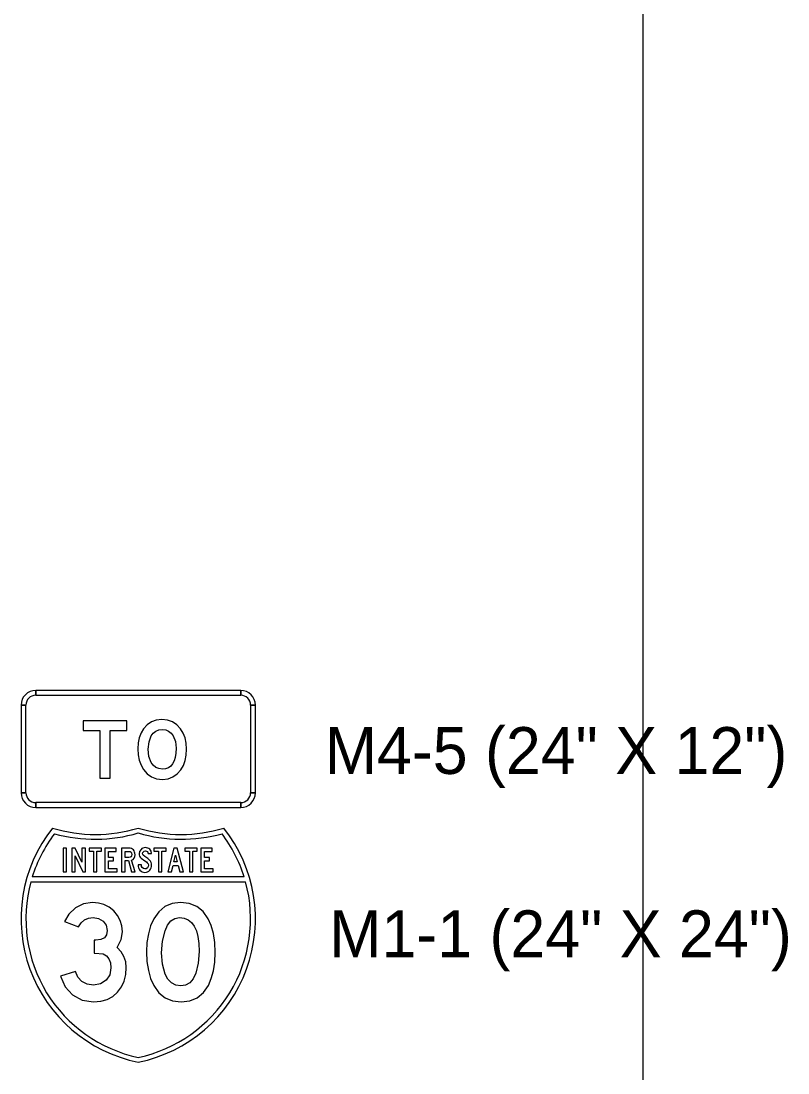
# Model space of a CAD drawing. Extents: x 1001568 to 1002149, y 1840825 to 1841423.
# Drawn here: x 1001900.35 to 1001906.89, y 1841185.76 to 1841194.75 of the extents above; entities that cross this region are included whole.
import ezdxf

# ---------------------------------------------------------------- set-up
doc = ezdxf.new("R2010")
doc.units = 0
for name, color, linetype in [('40', 7, 'Continuous'), ('R_No Plot', 7, 'Continuous'), ('SIGNS', 7, 'Continuous')]:
    doc.layers.add(name, color=color, linetype=linetype)

msp = doc.modelspace()

# ---------------------------------------------------------------- linework, layer by layer
at = {"layer": 'R_No Plot'}
msp.add_line((1001905.6501, 1841210.6666), (1001905.6501, 1841148.1274), dxfattribs=at)
at = {"layer": 'SIGNS'}
for p, q in [((1001902.2207, 1841189.0305), (1001900.4707, 1841189.0305)), ((1001900.4707, 1841188.9889), (1001900.4707, 1841189.0305)), ((1001902.2207, 1841189.0305), (1001902.2207, 1841188.9889)), ((1001900.3457, 1841188.9055), (1001900.3457, 1841188.1555)), ((1001900.3457, 1841188.9055), (1001900.3873, 1841188.9055)), ((1001902.304, 1841188.9055), (1001902.3457, 1841188.9055)), ((1001902.3457, 1841188.1555), (1001902.3457, 1841188.9055)), ((1001900.3873, 1841188.1555), (1001900.3457, 1841188.1555)), ((1001902.3457, 1841188.1555), (1001902.304, 1841188.1555)), ((1001900.4707, 1841188.0305), (1001900.4707, 1841188.0722)), ((1001900.4707, 1841188.0305), (1001902.2207, 1841188.0305)), ((1001902.2207, 1841188.0722), (1001902.2207, 1841188.0305)), ((1001900.7339, 1841187.6842), (1001900.705, 1841187.6842)), ((1001900.705, 1841187.6842), (1001900.705, 1841187.4799)), ((1001900.7339, 1841187.4799), (1001900.7339, 1841187.6842)), ((1001900.8081, 1841187.6842), (1001900.78, 1841187.6842)), ((1001900.78, 1841187.6842), (1001900.78, 1841187.4799)), ((1001900.8642, 1841187.5623), (1001900.8081, 1841187.6842)), ((1001900.8954, 1841187.6842), (1001900.8642, 1841187.6842)), ((1001900.8642, 1841187.6842), (1001900.8642, 1841187.5623)), ((1001900.8954, 1841187.4799), (1001900.8954, 1841187.6842)), ((1001901.031, 1841187.6842), (1001900.9259, 1841187.6842)), ((1001900.9259, 1841187.6842), (1001900.9259, 1841187.6586)), ((1001900.9259, 1841187.6586), (1001900.9632, 1841187.6586)), ((1001900.9632, 1841187.6586), (1001900.9632, 1841187.4799)), ((1001900.9928, 1841187.4799), (1001900.9928, 1841187.6586)), ((1001900.9928, 1841187.6586), (1001901.031, 1841187.6586)), ((1001901.031, 1841187.6586), (1001901.031, 1841187.6842)), ((1001901.1586, 1841187.6842), (1001901.0613, 1841187.6842)), ((1001901.0613, 1841187.6842), (1001901.0613, 1841187.4799)), ((1001901.0911, 1841187.6041), (1001901.0911, 1841187.6562)), ((1001901.0911, 1841187.6562), (1001901.1586, 1841187.6562)), ((1001901.1586, 1841187.6562), (1001901.1586, 1841187.6842)), ((1001901.3577, 1841187.6553), (1001901.3539, 1841187.6354)), ((1001901.3539, 1841187.6354), (1001901.3548, 1841187.6251)), ((1001901.3693, 1841187.6725), (1001901.3577, 1841187.6553)), ((1001901.3774, 1841187.6794), (1001901.3693, 1841187.6725)), ((1001901.3862, 1841187.6843), (1001901.3774, 1841187.6794)), ((1001901.3823, 1841187.6362), (1001901.3841, 1841187.6453)), ((1001901.3834, 1841187.6294), (1001901.3823, 1841187.6362)), ((1001901.3841, 1841187.6453), (1001901.3896, 1841187.6531)), ((1001901.3958, 1841187.6872), (1001901.3862, 1841187.6843)), ((1001901.3896, 1841187.6531), (1001901.3976, 1841187.6582)), ((1001901.4062, 1841187.6883), (1001901.3958, 1841187.6872)), ((1001901.3976, 1841187.6582), (1001901.407, 1841187.66)), ((1001901.4174, 1841187.6873), (1001901.4062, 1841187.6883)), ((1001901.407, 1841187.66), (1001901.4172, 1841187.6583)), ((1001901.4172, 1841187.6583), (1001901.4246, 1841187.6534)), ((1001901.4276, 1841187.6845), (1001901.4174, 1841187.6873)), ((1001901.4246, 1841187.6534), (1001901.4285, 1841187.6465)), ((1001901.4366, 1841187.6799), (1001901.4276, 1841187.6845)), ((1001901.4285, 1841187.6465), (1001901.4316, 1841187.6363)), ((1001901.4316, 1841187.6363), (1001901.46, 1841187.6363)), ((1001901.4445, 1841187.6735), (1001901.4366, 1841187.6799)), ((1001901.4554, 1841187.6571), (1001901.4445, 1841187.6735)), ((1001901.46, 1841187.6363), (1001901.4554, 1841187.6571)), ((1001901.5851, 1841187.6842), (1001901.48, 1841187.6842)), ((1001901.48, 1841187.6842), (1001901.48, 1841187.6586)), ((1001901.48, 1841187.6586), (1001901.5174, 1841187.6586)), ((1001901.5174, 1841187.6586), (1001901.5174, 1841187.4799)), ((1001901.547, 1841187.4799), (1001901.547, 1841187.6586)), ((1001901.547, 1841187.6586), (1001901.5851, 1841187.6586)), ((1001901.5851, 1841187.6586), (1001901.5851, 1841187.6842)), ((1001901.8497, 1841187.6842), (1001901.7446, 1841187.6842)), ((1001901.7446, 1841187.6842), (1001901.7446, 1841187.6586)), ((1001901.7446, 1841187.6586), (1001901.7819, 1841187.6586)), ((1001901.7819, 1841187.6586), (1001901.7819, 1841187.4799)), ((1001901.8116, 1841187.4799), (1001901.8116, 1841187.6586)), ((1001901.8116, 1841187.6586), (1001901.8497, 1841187.6586)), ((1001901.8497, 1841187.6586), (1001901.8497, 1841187.6842)), ((1001901.9773, 1841187.6842), (1001901.88, 1841187.6842)), ((1001901.88, 1841187.6842), (1001901.88, 1841187.4799)), ((1001901.9099, 1841187.6041), (1001901.9099, 1841187.6562)), ((1001901.9099, 1841187.6562), (1001901.9773, 1841187.6562)), ((1001901.9773, 1841187.6562), (1001901.9773, 1841187.6842)), ((1001900.8081, 1841187.4799), (1001900.8081, 1841187.6179)), ((1001900.8081, 1841187.6179), (1001900.8726, 1841187.4799)), ((1001901.1338, 1841187.6041), (1001901.0911, 1841187.6041)), ((1001901.0911, 1841187.5079), (1001901.0911, 1841187.576)), ((1001901.0911, 1841187.576), (1001901.1338, 1841187.576)), ((1001901.1338, 1841187.576), (1001901.1338, 1841187.6041)), ((1001901.3548, 1841187.6251), (1001901.3577, 1841187.6157)), ((1001901.3577, 1841187.6157), (1001901.3626, 1841187.6071)), ((1001901.3626, 1841187.6071), (1001901.3695, 1841187.5992)), ((1001901.3695, 1841187.5992), (1001901.4027, 1841187.5754)), ((1001901.3868, 1841187.6235), (1001901.3834, 1841187.6294)), ((1001901.4025, 1841187.6117), (1001901.3868, 1841187.6235)), ((1001901.4262, 1841187.5954), (1001901.4025, 1841187.6117)), ((1001901.4027, 1841187.5754), (1001901.415, 1841187.5661)), ((1001901.415, 1841187.5661), (1001901.4227, 1841187.5591)), ((1001901.4227, 1841187.5591), (1001901.4294, 1841187.5489)), ((1001901.4416, 1841187.5821), (1001901.4262, 1841187.5954)), ((1001901.4294, 1841187.5489), (1001901.4318, 1841187.538)), ((1001901.4496, 1841187.5721), (1001901.4416, 1841187.5821)), ((1001901.4554, 1841187.5614), (1001901.4496, 1841187.5721)), ((1001901.4588, 1841187.5501), (1001901.4554, 1841187.5614)), ((1001901.46, 1841187.5383), (1001901.4588, 1841187.5501)), ((1001901.9526, 1841187.6041), (1001901.9099, 1841187.6041)), ((1001901.9099, 1841187.5079), (1001901.9099, 1841187.576)), ((1001901.9099, 1841187.576), (1001901.9526, 1841187.576)), ((1001901.9526, 1841187.576), (1001901.9526, 1841187.6041)), ((1001900.705, 1841187.4799), (1001900.7339, 1841187.4799)), ((1001900.78, 1841187.4799), (1001900.8081, 1841187.4799)), ((1001900.8726, 1841187.4799), (1001900.8954, 1841187.4799)), ((1001900.9632, 1841187.4799), (1001900.9928, 1841187.4799)), ((1001901.0613, 1841187.4799), (1001901.1664, 1841187.4799)), ((1001901.1664, 1841187.5079), (1001901.0911, 1841187.5079)), ((1001901.1664, 1841187.4799), (1001901.1664, 1841187.5079)), ((1001901.3729, 1841187.5413), (1001901.3446, 1841187.5413)), ((1001901.3446, 1841187.5413), (1001901.3446, 1841187.5394)), ((1001901.3446, 1841187.5394), (1001901.3455, 1841187.527)), ((1001901.3455, 1841187.527), (1001901.3484, 1841187.5155)), ((1001901.3484, 1841187.5155), (1001901.3535, 1841187.5049)), ((1001901.3535, 1841187.5049), (1001901.3604, 1841187.4953)), ((1001901.3604, 1841187.4953), (1001901.3693, 1841187.4867)), ((1001901.3693, 1841187.4867), (1001901.3793, 1841187.4807)), ((1001901.3745, 1841187.5279), (1001901.3729, 1841187.5413)), ((1001901.3802, 1841187.5168), (1001901.3745, 1841187.5279)), ((1001901.3793, 1841187.4807), (1001901.3903, 1841187.4771)), ((1001901.3899, 1841187.5084), (1001901.3802, 1841187.5168)), ((1001901.4025, 1841187.5056), (1001901.3899, 1841187.5084)), ((1001901.3903, 1841187.4771), (1001901.4025, 1841187.4759)), ((1001901.4143, 1841187.5081), (1001901.4025, 1841187.5056)), ((1001901.4025, 1841187.4759), (1001901.4147, 1841187.477)), ((1001901.4239, 1841187.5156), (1001901.4143, 1841187.5081)), ((1001901.4147, 1841187.477), (1001901.4258, 1841187.4806)), ((1001901.4297, 1841187.5259), (1001901.4239, 1841187.5156)), ((1001901.4258, 1841187.4806), (1001901.4356, 1841187.4864)), ((1001901.4318, 1841187.538), (1001901.4297, 1841187.5259)), ((1001901.4356, 1841187.4864), (1001901.4443, 1841187.4947)), ((1001901.4443, 1841187.4947), (1001901.4512, 1841187.5041)), ((1001901.4512, 1841187.5041), (1001901.456, 1841187.5146)), ((1001901.456, 1841187.5146), (1001901.459, 1841187.5259)), ((1001901.459, 1841187.5259), (1001901.46, 1841187.5383)), ((1001901.5174, 1841187.4799), (1001901.547, 1841187.4799)), ((1001901.7819, 1841187.4799), (1001901.8116, 1841187.4799)), ((1001901.88, 1841187.4799), (1001901.9851, 1841187.4799)), ((1001901.9851, 1841187.5079), (1001901.9099, 1841187.5079)), ((1001901.9851, 1841187.4799), (1001901.9851, 1841187.5079)), ((1001902.2495, 1841187.4383), (1001900.4418, 1841187.4383))]:
    msp.add_line(p, q, dxfattribs=at)
for points in [[(1001902.2207, 1841189.0305), (1001900.4707, 1841189.0305), (1001900.4707, 1841188.9889), (1001902.2207, 1841188.9889), (1001902.2207, 1841189.0305), (1001902.2207, 1841189.0305)], [(1001900.3457, 1841188.9055), (1001900.3457, 1841188.1555), (1001900.3873, 1841188.1555), (1001900.3873, 1841188.9055), (1001900.3457, 1841188.9055), (1001900.3457, 1841188.9055)], [(1001902.3457, 1841188.1555), (1001902.3457, 1841188.9055), (1001902.304, 1841188.9055), (1001902.304, 1841188.1555), (1001902.3457, 1841188.1555), (1001902.3457, 1841188.1555)], [(1001901.0183, 1841188.2805), (1001901.1048, 1841188.2805), (1001901.1048, 1841188.6884), (1001901.2478, 1841188.6884), (1001901.2478, 1841188.7709), (1001900.8769, 1841188.7709), (1001900.8769, 1841188.6884), (1001901.0183, 1841188.6884)], [(1001900.4707, 1841188.0305), (1001902.2207, 1841188.0305), (1001902.2207, 1841188.0722), (1001900.4707, 1841188.0722), (1001900.4707, 1841188.0305), (1001900.4707, 1841188.0305)], [(1001900.6832, 1841186.5909), (1001900.7207, 1841186.5003), (1001900.7845, 1841186.4302), (1001900.8679, 1841186.3853), (1001900.965, 1841186.3702), (1001901.0257, 1841186.3755), (1001901.08, 1841186.3912), (1001901.1278, 1841186.4174), (1001901.1694, 1841186.4547), (1001901.2017, 1841186.4986), (1001901.225, 1841186.5481), (1001901.2388, 1841186.6033), (1001901.2435, 1841186.6641), (1001901.2385, 1841186.7129), (1001901.2237, 1841186.7577), (1001901.1992, 1841186.7981), (1001901.1651, 1841186.8341), (1001901.1997, 1841186.9029), (1001901.2114, 1841186.9689), (1001901.2067, 1841187.0199), (1001901.1927, 1841187.0667), (1001901.1691, 1841187.1092), (1001901.1364, 1841187.1476), (1001901.0968, 1841187.1789), (1001901.0532, 1841187.2014), (1001901.0056, 1841187.2149), (1001900.9543, 1841187.2195), (1001900.8787, 1841187.2079), (1001900.8096, 1841187.1734), (1001900.7527, 1841187.121), (1001900.7152, 1841187.0559), (1001900.8371, 1841187.0109), (1001900.8592, 1841187.046), (1001900.8872, 1841187.071), (1001900.9212, 1841187.086), (1001900.9618, 1841187.0912), (1001901.0074, 1841187.0835), (1001901.0462, 1841187.0604), (1001901.0725, 1841187.0251), (1001901.0812, 1841186.9811), (1001901.075, 1841186.9432), (1001901.057, 1841186.917), (1001901.0264, 1841186.9022), (1001900.9841, 1841186.899), (1001900.9683, 1841186.899), (1001900.9683, 1841186.7868), (1001900.9758, 1841186.7868), (1001901.0467, 1841186.7808), (1001901.0752, 1841186.763), (1001901.0961, 1841186.7374), (1001901.1083, 1841186.7037), (1001901.1125, 1841186.6621), (1001901.1021, 1841186.6019), (1001901.0709, 1841186.5549), (1001901.0236, 1841186.5243), (1001900.965, 1841186.5143), (1001900.9107, 1841186.5221), (1001900.8644, 1841186.5457), (1001900.8293, 1841186.5819), (1001900.8108, 1841186.6293)]]:
    msp.add_lwpolyline(points, close=True, dxfattribs=at)
for points in [[(1001901.7577, 1841188.5294), (1001901.7544, 1841188.5794), (1001901.7449, 1841188.6248), (1001901.7289, 1841188.6658), (1001901.7068, 1841188.7026), (1001901.6754, 1841188.7366), (1001901.6384, 1841188.761), (1001901.5958, 1841188.7755), (1001901.5475, 1841188.7805), (1001901.4996, 1841188.7755), (1001901.4576, 1841188.7611), (1001901.4213, 1841188.7368), (1001901.3909, 1841188.7031), (1001901.3695, 1841188.6669), (1001901.3543, 1841188.6265), (1001901.3453, 1841188.5813), (1001901.3423, 1841188.5319), (1001901.3453, 1841188.4808), (1001901.3545, 1841188.434), (1001901.3698, 1841188.3917), (1001901.3913, 1841188.3536), (1001901.4225, 1841188.3173), (1001901.4596, 1841188.2914), (1001901.5026, 1841188.2761), (1001901.5514, 1841188.2709), (1001901.5997, 1841188.2761), (1001901.6422, 1841188.2913), (1001901.6788, 1841188.3168), (1001901.7098, 1841188.3526), (1001901.7307, 1841188.3901), (1001901.7457, 1841188.4323), (1001901.7547, 1841188.4785), (1001901.7577, 1841188.5294)], [(1001901.6686, 1841188.5362), (1001901.6667, 1841188.4946), (1001901.6612, 1841188.4585), (1001901.652, 1841188.428), (1001901.6393, 1841188.4033), (1001901.6228, 1841188.3839), (1001901.6026, 1841188.3701), (1001901.5788, 1841188.3618), (1001901.5514, 1841188.3591), (1001901.5211, 1841188.3626), (1001901.4951, 1841188.3731), (1001901.4734, 1841188.3906), (1001901.456, 1841188.4154), (1001901.4374, 1841188.4662), (1001901.4313, 1841188.5297), (1001901.4375, 1841188.5913), (1001901.4565, 1841188.6411), (1001901.4742, 1841188.665), (1001901.496, 1841188.6821), (1001901.5217, 1841188.6925), (1001901.5514, 1841188.6959), (1001901.5798, 1841188.6926), (1001901.6046, 1841188.6827), (1001901.6257, 1841188.6663), (1001901.6429, 1841188.6435), (1001901.6622, 1841188.5952), (1001901.6686, 1841188.5362)], [(1001900.6151, 1841187.8549), (1001900.6151, 1841187.8549)], [(1001902.0762, 1841187.8549), (1001902.0762, 1841187.8549)], [(1001900.6307, 1841187.8069), (1001900.6307, 1841187.8069)], [(1001901.3457, 1841187.8133), (1001901.3457, 1841187.8133)], [(1001902.0606, 1841187.8069), (1001902.0606, 1841187.8069)], [(1001901.235, 1841187.4799), (1001901.235, 1841187.5772), (1001901.2623, 1841187.5772), (1001901.289, 1841187.4799), (1001901.3183, 1841187.4799), (1001901.2886, 1841187.5806), (1001901.3013, 1841187.5878), (1001901.3109, 1841187.599), (1001901.3164, 1841187.6121), (1001901.3183, 1841187.627), (1001901.3175, 1841187.6393), (1001901.3148, 1841187.6503), (1001901.3105, 1841187.6599), (1001901.3045, 1841187.6683), (1001901.2965, 1841187.6752), (1001901.2871, 1841187.6802), (1001901.2763, 1841187.6832), (1001901.2641, 1841187.6842), (1001901.203, 1841187.6842), (1001901.203, 1841187.4799), (1001901.235, 1841187.4799)], [(1001901.235, 1841187.6041), (1001901.235, 1841187.6562), (1001901.265, 1841187.6562), (1001901.2755, 1841187.6544), (1001901.2839, 1841187.6491), (1001901.2893, 1841187.6408), (1001901.2911, 1841187.63), (1001901.2895, 1841187.6186), (1001901.2848, 1841187.6106), (1001901.2769, 1841187.6057), (1001901.266, 1841187.6041), (1001901.235, 1841187.6041)], [(1001901.6284, 1841187.4799), (1001901.6423, 1841187.5362), (1001901.6864, 1841187.5362), (1001901.7008, 1841187.4799), (1001901.7307, 1841187.4799), (1001901.6792, 1841187.6842), (1001901.6503, 1841187.6842), (1001901.5988, 1841187.4799), (1001901.6284, 1841187.4799)], [(1001901.6495, 1841187.5652), (1001901.6639, 1841187.6246), (1001901.6792, 1841187.5652), (1001901.6495, 1841187.5652)], [(1001900.4296, 1841187.3966), (1001900.9722, 1841187.3966), (1001901.4992, 1841187.3966), (1001902.2617, 1841187.3966)], [(1001901.7057, 1841187.2195), (1001901.6343, 1841187.2107), (1001901.5727, 1841187.1844), (1001901.5204, 1841187.1406), (1001901.4775, 1841187.0795), (1001901.4508, 1841187.0196), (1001901.4318, 1841186.953), (1001901.4202, 1841186.8791), (1001901.4165, 1841186.7986), (1001901.4202, 1841186.7144), (1001901.4318, 1841186.6382), (1001901.4508, 1841186.5702), (1001901.4775, 1841186.5101), (1001901.5209, 1841186.4487), (1001901.5747, 1841186.4049), (1001901.6386, 1841186.3787), (1001901.7131, 1841186.3702), (1001901.7861, 1841186.379), (1001901.8489, 1841186.4054), (1001901.9015, 1841186.4498), (1001901.944, 1841186.5118), (1001901.9691, 1841186.5702), (1001901.9871, 1841186.6368), (1001901.9979, 1841186.7112), (1001902.0016, 1841186.7935), (1001901.9979, 1841186.8786), (1001901.9869, 1841186.955), (1001901.9686, 1841187.0224), (1001901.943, 1841187.081), (1001901.9, 1841187.1414), (1001901.8462, 1841187.1846), (1001901.7813, 1841187.2107), (1001901.7057, 1841187.2195)], [(1001901.8652, 1841186.8023), (1001901.8579, 1841186.7009), (1001901.8366, 1841186.6163), (1001901.8136, 1841186.5682), (1001901.7845, 1841186.5339), (1001901.7492, 1841186.5133), (1001901.7081, 1841186.5066), (1001901.6656, 1841186.5128), (1001901.6295, 1841186.5321), (1001901.5995, 1841186.5639), (1001901.5755, 1841186.6087), (1001901.5522, 1841186.6917), (1001901.5447, 1841186.7907), (1001901.5519, 1841186.8889), (1001901.574, 1841186.9763), (1001901.5964, 1841187.0259), (1001901.6248, 1841187.0614), (1001901.6586, 1841187.0828), (1001901.6984, 1841187.09), (1001901.7372, 1841187.0855), (1001901.7713, 1841187.072), (1001901.7998, 1841187.0494), (1001901.8234, 1841187.0179), (1001901.8414, 1841186.9773), (1001901.8546, 1841186.928), (1001901.8625, 1841186.8694), (1001901.8652, 1841186.8023)], [(1001901.3457, 1841185.8966), (1001901.3457, 1841185.8966)], [(1001901.3457, 1841185.8549), (1001901.3457, 1841185.8549)]]:
    msp.add_lwpolyline(points, dxfattribs=at)
for centre, radius, start, end in [((1001900.4707, 1841188.9055), 0.125, 90.00021, 179.99985), ((1001900.4707, 1841188.9055), 0.125, 90.00021, 179.99985), ((1001900.4707, 1841188.9055), 0.0833, 90.00021, 179.99985), ((1001902.2207, 1841188.9055), 0.125, 360, 90.00021), ((1001902.2207, 1841188.9055), 0.125, 360, 90.00021), ((1001902.2207, 1841188.9055), 0.0833, 360, 90.00021), ((1001900.4707, 1841188.1555), 0.125, 179.99985, 270.00006), ((1001900.4707, 1841188.1555), 0.125, 179.99985, 270.00006), ((1001900.4707, 1841188.1555), 0.0833, 179.99985, 270.00006), ((1001902.2207, 1841188.1555), 0.125, 270.00006, 0.00027), ((1001902.2207, 1841188.1555), 0.125, 270.00006, 0.00027), ((1001902.2207, 1841188.1555), 0.0833, 270.00006, 0.00027), ((1001901.5957, 1841187.0797), 1.25, 141.66897, 258.46298), ((1001900.9804, 1841189.0503), 1.25, 253.009, 286.99091), ((1001901.0957, 1841187.0797), 1.25, 281.53714, 38.33115), ((1001901.7109, 1841189.0503), 1.25, 253.00909, 286.99112), ((1001901.5954, 1841187.0788), 1.2083, 142.99594, 162.69525), ((1001900.9772, 1841189.0513), 1.2917, 254.4391, 286.57458), ((1001901.7141, 1841189.0513), 1.2917, 253.42554, 285.56102), ((1001901.0959, 1841187.0788), 1.2083, 17.30466, 37.00414), ((1001901.5954, 1841187.0788), 1.2083, 164.75344, 258.07036), ((1001901.0959, 1841187.0788), 1.2083, 281.92964, 15.24668), ((1001901.0959, 1841187.0788), 1.2083, 281.92961, 281.92964), ((1001901.5954, 1841187.0788), 1.2083, 258.07036, 258.0705)]:
    msp.add_arc(centre, radius, start, end, dxfattribs=at)

# ---------------------------------------------------------------- texts
at = {"layer": '40'}
for s, p in [('M4-5 (24" X 12")', (1001902.9373, 1841188.3171)), ('M1-1 (24" X 24")', (1001902.9755, 1841186.7522))]:
    msp.add_text(s, height=0.4, rotation=0, dxfattribs=at).set_placement(p)

doc.saveas('drawing.dxf')
